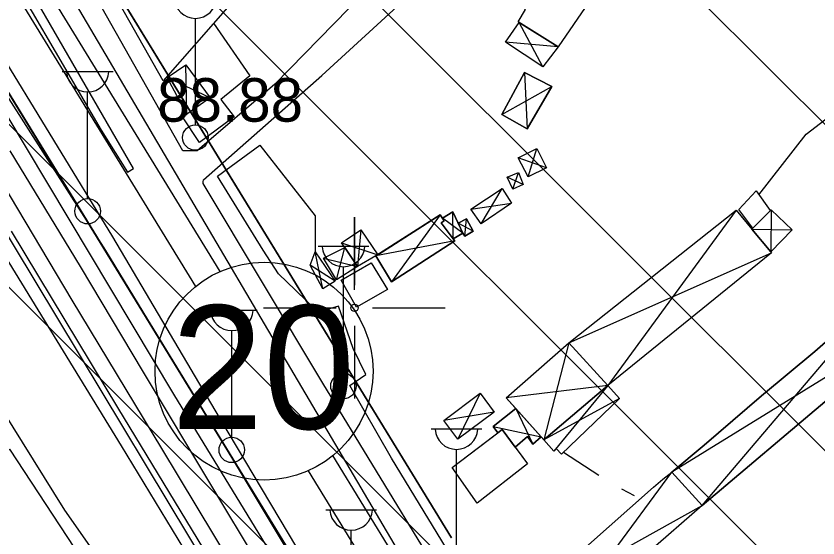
# Model space of a CAD drawing. Extents: x 417995 to 421451, y 4454518 to 4458015.
# Drawn here: x 420953.4 to 421063.8, y 4457468.3 to 4457540.2 of the extents above; entities that cross this region are included whole.
import ezdxf

# ---------------------------------------------------------------- set-up
doc = ezdxf.new("R2010")
doc.units = 0
for name, color, linetype in [('ADAKENARI', 7, 'Continuous'), ('B_Kapi', 7, 'Continuous'), ('B_Mesken', 7, 'Continuous'), ('B_Sundurma', 7, 'Continuous'), ('IPTAL', 7, 'Continuous'), ('KALDIRIM', 7, 'Continuous'), ('KD_DAIRE', 7, 'Continuous'), ('KD_YGEN', 7, 'Continuous'), ('P_Grid', 7, 'Continuous'), ('PAFTALAMA', 7, 'Continuous'), ('PL_KON_MEV_250', 7, 'Continuous'), ('PL_TİCK', 7, 'Continuous'), ('S_Cad_Sok_Lambasi', 7, 'Continuous'), ('Sinir_Duvar_tek_tarafa_ait', 7, 'Continuous'), ('Sinir_Tel_bir_taraf', 7, 'Continuous'), ('SN_TR_SIVILASMA', 7, 'Continuous'), ('TR_ORTAYOGUNKONUT', 7, 'Continuous'), ('TR_TİCK', 7, 'Continuous'), ('Y_Yol_Kotu', 7, 'Continuous'), ('Yol_Kaldirim_kenari_bordurtasi', 7, 'Continuous'), ('Yol_Kos_Yur_Parkuru', 7, 'Continuous'), ('Yol_Sose', 7, 'Continuous')]:
    doc.layers.add(name, color=color, linetype=linetype)

msp = doc.modelspace()

# ---------------------------------------------------------------- linework, layer by layer
at = {"layer": 'ADAKENARI'}
for p, q in [((421013.37, 4457468.31), (420957.65, 4457559.33)), ((420937.27, 4457554.31), (420997.21, 4457456.41))]:
    msp.add_line(p, q, dxfattribs=at)
at = {"layer": 'B_Kapi'}
msp.add_lwpolyline([(420999.83, 4457494.39), (420997.8, 4457500.24)], dxfattribs=at)
at = {"layer": 'B_Mesken'}
for points in [[(421033.85, 4457544.48), (421028.04, 4457535.96), (421022.51, 4457539.4), (421023.54, 4457541.07), (421023, 4457541.43), (421025.47, 4457544.86), (421026.12, 4457544.41), (421028.37, 4457547.9)], [(421033.85, 4457544.48), (421028.04, 4457535.96), (421022.65, 4457539.31), (421022.51, 4457539.4), (421023.54, 4457541.07), (421023, 4457541.43), (421025.47, 4457544.86), (421026.12, 4457544.41), (421028.37, 4457547.9)], [(421004.55, 4457502.52), (421000.29, 4457500.1), (420998.16, 4457503.8), (421002.31, 4457506.18)], [(421004.55, 4457502.52), (421000.29, 4457500.1), (420998.16, 4457503.8), (421002.31, 4457506.18)], [(421023.81, 4457478.51), (421016.9, 4457473.09), (421013.45, 4457478.02), (421020.31, 4457483.23)], [(421022.12, 4457480.79), (421023.81, 4457478.51), (421016.9, 4457473.09), (421013.45, 4457478.02), (421019.74, 4457482.8), (421020.31, 4457483.23)], [(420952.51, 4457480.56), (420962.42, 4457465.42), (420942.46, 4457452.9), (420932.53, 4457467.89)], [(420953.97, 4457460.11), (420943.71, 4457453.68), (420942.47, 4457452.9), (420932.53, 4457467.89), (420952.51, 4457480.56), (420962.42, 4457465.42)]]:
    msp.add_lwpolyline(points, close=True, dxfattribs=at)
at = {"layer": 'B_Sundurma'}
for p, q in [((421025.91, 4457533.18), (421022.65, 4457539.31)), ((421028.04, 4457535.96), (421020.79, 4457536.57)), ((420976.95, 4457526.69), (420976.77, 4457533.48)), ((420980.13, 4457528.92), (420974.22, 4457531.71)), ((421023.41, 4457532.39), (421023.76, 4457524.67)), ((421020.27, 4457526.61), (421027.16, 4457530.48)), ((421023.88, 4457518.02), (421025.09, 4457521.93)), ((421026.41, 4457519.3), (421022.52, 4457520.65)), ((421021.77, 4457516.33), (421022.55, 4457518.65)), ((421023.2, 4457516.98), (421021.03, 4457518)), ((421017.41, 4457511.55), (421020.31, 4457516.41)), ((421016, 4457513.6), (421021.61, 4457514.41)), ((421011.79, 4457512.81), (421005.08, 4457503.6)), ((421013.59, 4457509.52), (421013.51, 4457513.23)), ((421052.51, 4457513.45), (421034.85, 4457489.32)), ((421057.32, 4457513.5), (421057.3, 4457507.69)), ((421014.93, 4457510.28), (421012.09, 4457512.35)), ((421016.32, 4457510.56), (421014.27, 4457511.65)), ((421015.17, 4457509.89), (421015.42, 4457512.24)), ((421000.88, 4457510.75), (421000.41, 4457505.71)), ((421054.68, 4457510.84), (421060.22, 4457510.72)), ((420997.52, 4457503.87), (420998.66, 4457508.32)), ((420998.21, 4457508.96), (421003.19, 4457507.31)), ((421013.81, 4457509.24), (421002.94, 4457507.15)), ((420995.64, 4457502.61), (420994.59, 4457507.69)), ((421029.49, 4457495.16), (421057.4, 4457507.57)), ((420995.75, 4457506.84), (421000.41, 4457505.71)), ((420997.32, 4457503.68), (420993.9, 4457505.89)), ((421047.86, 4457472.77), (421073.28, 4457502.73)), ((421077.49, 4457498.27), (421043.69, 4457477.39)), ((421029.49, 4457495.16), (421026.07, 4457481.83)), ((421034.85, 4457489.32), (421020.87, 4457487.59)), ((421034.85, 4457489.32), (421027.45, 4457480.26)), ((421017.28, 4457488.24), (421014.22, 4457481.9)), ((421036.47, 4457487.51), (421026.07, 4457481.83)), ((421019.23, 4457485.64), (421012.29, 4457484.48)), ((421022.2, 4457486.12), (421024.53, 4457481.22)), ((421019.1, 4457483.67), (421025.71, 4457482.22)), ((421026.49, 4457454.03), (421043.69, 4457477.39)), ((421022.44, 4457458.68), (421047.86, 4457472.77))]:
    msp.add_line(p, q, dxfattribs=at)
for points in [[(421028.04, 4457535.96), (421025.91, 4457533.18), (421020.79, 4457536.57), (421022.65, 4457539.31)], [(421028.04, 4457535.96), (421025.91, 4457533.18), (421020.79, 4457536.57), (421022.65, 4457539.31)], [(420980.13, 4457528.92), (420976.95, 4457526.69), (420974.22, 4457531.71), (420976.77, 4457533.48)], [(420980.13, 4457528.92), (420976.95, 4457526.69), (420974.22, 4457531.71), (420976.77, 4457533.48)], [(421023.41, 4457532.39), (421020.27, 4457526.61), (421023.76, 4457524.67), (421027.16, 4457530.48)], [(421023.41, 4457532.39), (421027.16, 4457530.48), (421023.76, 4457524.67), (421020.27, 4457526.61)], [(421026.41, 4457519.3), (421023.88, 4457518.02), (421022.52, 4457520.65), (421025.09, 4457521.93)], [(421026.41, 4457519.3), (421023.88, 4457518.02), (421022.52, 4457520.65), (421025.09, 4457521.93)], [(421023.2, 4457516.98), (421021.77, 4457516.33), (421021.03, 4457518), (421022.55, 4457518.65)], [(421023.2, 4457516.98), (421021.77, 4457516.33), (421021.03, 4457518), (421022.55, 4457518.65)], [(421017.41, 4457511.55), (421016, 4457513.6), (421020.31, 4457516.41), (421021.61, 4457514.41)], [(421017.41, 4457511.55), (421016, 4457513.6), (421020.31, 4457516.41), (421021.61, 4457514.41)], [(421013.81, 4457509.24), (421011.93, 4457511.71), (421012.32, 4457511.98), (421011.79, 4457512.81), (421002.94, 4457507.15), (421005.08, 4457503.6)], [(421012.09, 4457512.35), (421012.32, 4457511.98), (421011.93, 4457511.71), (421013.59, 4457509.52), (421013.81, 4457509.24), (421005.08, 4457503.6), (421002.94, 4457507.15), (421003.19, 4457507.31), (421011.79, 4457512.81)], [(421013.59, 4457509.52), (421014.93, 4457510.28), (421013.51, 4457513.23), (421012.09, 4457512.35), (421012.32, 4457511.98), (421011.93, 4457511.71)], [(421014.27, 4457511.65), (421014.93, 4457510.28), (421013.59, 4457509.52), (421011.93, 4457511.71), (421012.32, 4457511.98), (421012.09, 4457512.35), (421013.51, 4457513.23)], [(421029.49, 4457495.16), (421052.51, 4457513.45), (421057.4, 4457507.57), (421034.85, 4457489.32)], [(421054.68, 4457510.84), (421057.3, 4457507.69), (421057.4, 4457507.57), (421034.85, 4457489.32), (421029.49, 4457495.16), (421052.51, 4457513.45)], [(421054.68, 4457510.84), (421057.32, 4457513.5), (421060.22, 4457510.72), (421057.3, 4457507.69)], [(421054.68, 4457510.84), (421057.32, 4457513.5), (421060.22, 4457510.72), (421057.3, 4457507.69)], [(421014.93, 4457510.28), (421015.17, 4457509.89), (421016.32, 4457510.56), (421015.42, 4457512.24), (421014.27, 4457511.65)], [(421014.93, 4457510.28), (421014.27, 4457511.65), (421015.42, 4457512.24), (421016.32, 4457510.56), (421015.17, 4457509.89)], [(420998.66, 4457508.32), (420998.21, 4457508.96), (421000.88, 4457510.75), (421003.19, 4457507.31), (421002.94, 4457507.15), (421000.41, 4457505.71)], [(420998.66, 4457508.32), (420998.21, 4457508.96), (421000.88, 4457510.75), (421003.19, 4457507.31), (421002.94, 4457507.15), (421000.41, 4457505.71)], [(420997.52, 4457503.87), (420995.75, 4457506.84), (420998.66, 4457508.32), (421000.41, 4457505.71)], [(420997.52, 4457503.87), (420995.75, 4457506.84), (420998.66, 4457508.32), (421000.41, 4457505.71)], [(420997.32, 4457503.68), (420995.64, 4457502.61), (420993.9, 4457505.89), (420994.59, 4457507.69)], [(420997.32, 4457503.68), (420995.64, 4457502.61), (420993.9, 4457505.89), (420994.59, 4457507.69)], [(421047.86, 4457472.77), (421065.33, 4457487.55), (421077.49, 4457498.27), (421073.28, 4457502.73), (421063.35, 4457493.97), (421056.02, 4457487.9), (421048.14, 4457481.09), (421043.69, 4457477.39)], [(421047.86, 4457472.77), (421043.69, 4457477.39), (421048.14, 4457481.09), (421056.02, 4457487.9), (421063.35, 4457493.97), (421073.28, 4457502.73), (421077.49, 4457498.27), (421065.33, 4457487.55)], [(421029.49, 4457495.16), (421034.85, 4457489.32), (421026.07, 4457481.83), (421020.87, 4457487.59)], [(421034.85, 4457489.32), (421026.07, 4457481.83), (421025.71, 4457482.22), (421022.2, 4457486.12), (421020.87, 4457487.59), (421029.49, 4457495.16)], [(421034.85, 4457489.32), (421036.47, 4457487.51), (421028.5, 4457479.86), (421027.76, 4457480.63), (421027.45, 4457480.26), (421026.07, 4457481.83)], [(421034.85, 4457489.32), (421036.47, 4457487.51), (421028.5, 4457479.86), (421027.76, 4457480.63), (421027.45, 4457480.26), (421026.07, 4457481.83)], [(421017.28, 4457488.24), (421019.23, 4457485.64), (421014.22, 4457481.9), (421012.29, 4457484.48)], [(421017.28, 4457488.24), (421019.23, 4457485.64), (421014.22, 4457481.9), (421012.29, 4457484.48)], [(421022.2, 4457486.12), (421019.1, 4457483.67), (421019.74, 4457482.8), (421020.31, 4457483.23), (421022.12, 4457480.79), (421023.8, 4457482.28), (421024.53, 4457481.22), (421025.71, 4457482.22)], [(421022.2, 4457486.12), (421025.71, 4457482.22), (421024.53, 4457481.22), (421023.8, 4457482.28), (421022.12, 4457480.79), (421020.31, 4457483.23), (421019.74, 4457482.8), (421019.1, 4457483.67)], [(421026.49, 4457454.03), (421022.44, 4457458.68), (421041.16, 4457475.29), (421042.44, 4457476.42), (421043.69, 4457477.39), (421047.86, 4457472.77), (421032.89, 4457459.74), (421029.36, 4457456.7), (421028.23, 4457455.72)], [(421026.49, 4457454.03), (421022.44, 4457458.68), (421041.16, 4457475.29), (421042.44, 4457476.42), (421043.69, 4457477.39), (421047.86, 4457472.77), (421032.89, 4457459.74), (421029.36, 4457456.7), (421028.23, 4457455.72)]]:
    msp.add_lwpolyline(points, close=True, dxfattribs=at)
at = {"layer": 'IPTAL'}
msp.add_line((420944.65, 4457570.66), (421007.83, 4457463.42), dxfattribs=at)
at = {"layer": 'KALDIRIM'}
for p, q in [((420981.52, 4457505.02), (420949.25, 4457557.73)), ((420946.72, 4457554.2), (420978.1, 4457502.93)), ((421006.55, 4457464.13), (420997.04, 4457479.67)), ((420993.63, 4457477.57), (421004.03, 4457460.59))]:
    msp.add_line(p, q, dxfattribs=at)
at = {"layer": 'KD_DAIRE'}
msp.add_circle((420987.56, 4457491.29), 15, dxfattribs=at)
at = {"layer": 'P_Grid'}
for p, q in [((421000, 4457512.5), (421000, 4457503.12)), ((420987.5, 4457500), (420996.88, 4457500)), ((421000, 4457500), (421000, 4457500)), ((421003.12, 4457500), (421012.5, 4457500)), ((421000, 4457496.88), (421000, 4457487.5))]:
    msp.add_line(p, q, dxfattribs=at)
at = {"layer": 'PAFTALAMA'}
for p, q in [((421000, 4457502.5), (421000, 4457512.5)), ((420987.5, 4457500), (420997.5, 4457500)), ((421002.5, 4457500), (421012.5, 4457500)), ((421000, 4457497.5), (421000, 4457487.5))]:
    msp.add_line(p, q, dxfattribs=at)
msp.add_circle((421000, 4457500), 0.5, dxfattribs=at)
at = {"layer": 'PL_KON_MEV_250'}
msp.add_lwpolyline([(420997.21, 4457456.41), (420937.27, 4457554.31), (420930.36, 4457556.02), (420831.74, 4457497.35)], dxfattribs=at)
at = {"layer": 'PL_TİCK'}
msp.add_lwpolyline([(421291.85, 4457438.69), (421239.28, 4457452.18), (421112.53, 4457520.12), (421027.18, 4457622.45), (420958.91, 4457566.76), (420957.65, 4457559.33), (421013.37, 4457468.31)], dxfattribs=at)
at = {"layer": 'S_Cad_Sok_Lambasi'}
for p, q in [((420978.1, 4457525.19), (420978.1, 4457539.86)), ((420959.78, 4457532.55), (420966.78, 4457532.55)), ((420963.28, 4457515.05), (420963.28, 4457529.72)), ((420994.98, 4457508.48), (421001.98, 4457508.48)), ((420998.48, 4457490.98), (420998.48, 4457505.66)), ((420979.61, 4457499.69), (420986.61, 4457499.69)), ((420983.11, 4457482.18), (420983.11, 4457496.86)), ((421010.53, 4457483.33), (421017.53, 4457483.33)), ((421014.03, 4457465.83), (421014.03, 4457480.51)), ((420996.05, 4457472.2), (421003.05, 4457472.2)), ((420999.55, 4457454.7), (420999.55, 4457469.38))]:
    msp.add_line(p, q, dxfattribs=at)
for centre in [(420978.1, 4457523.44), (420963.28, 4457513.3), (420998.48, 4457489.23), (420983.11, 4457480.43)]:
    msp.add_circle(centre, 1.75, dxfattribs=at)
for centre in [(420978.1, 4457542.79), (420963.28, 4457532.65), (420998.48, 4457508.59), (420983.11, 4457499.79), (421014.03, 4457483.44), (420999.55, 4457472.31)]:
    msp.add_arc(centre, 2.93, 183.298, 356.9072, dxfattribs=at)
at = {"layer": 'Sinir_Duvar_tek_tarafa_ait'}
for points in [[(421054.83, 4457510.99), (421052.9, 4457513.53), (421055.28, 4457516.13), (421057.2, 4457513.39)], [(421033.63, 4457476.91), (421028.74, 4457480.09)], [(421038.53, 4457474.09), (421036.77, 4457475.02)]]:
    msp.add_lwpolyline(points, dxfattribs=at)
at = {"layer": 'Sinir_Tel_bir_taraf'}
for points in [[(421005.15, 4457567.2), (420973.67, 4457531.28), (420954.52, 4457565.13)], [(420980.61, 4457539.2), (420985.58, 4457531.95), (420981.6, 4457528.68), (420983.42, 4457526.29), (420978.65, 4457522.75), (420976.31, 4457526.28), (420976.95, 4457526.69)], [(421055.66, 4457515.58), (421062.15, 4457523.93), (421080.16, 4457537.77), (421085.2, 4457531.5), (421086.53, 4457530.5), (421088.46, 4457528.8), (421091.92, 4457523.77), (421093.34, 4457522.55), (421099.68, 4457517.48)], [(420997.8, 4457500.24), (420995.02, 4457499.41), (420991.87, 4457502.41), (420989.52, 4457504.69), (420987.44, 4457507.96), (420981.13, 4457518.13), (420986.97, 4457522.41), (420994.6, 4457512.69), (420994.59, 4457507.69)], [(421015.22, 4457462.65), (421005.07, 4457479.31), (420999.35, 4457489.31), (421001.54, 4457490.84), (420999.83, 4457494.39)]]:
    msp.add_lwpolyline(points, dxfattribs=at)
at = {"layer": 'SN_TR_SIVILASMA'}
for p, q in [((421289.01, 4457166.26), (420673.16, 4457782.1)), ((421289.24, 4457188.48), (420695.85, 4457781.86)), ((421289.7, 4457232.91), (420741.23, 4457781.38)), ((421289.93, 4457255.13), (420763.92, 4457781.14)), ((421290.4, 4457299.57), (420809.31, 4457780.66))]:
    msp.add_line(p, q, dxfattribs=at)
at = {"layer": 'TR_ORTAYOGUNKONUT'}
msp.add_lwpolyline([(420997.21, 4457456.41), (420937.27, 4457554.31), (420930.36, 4457556.02), (420831.74, 4457497.35)], dxfattribs=at)
at = {"layer": 'TR_TİCK'}
msp.add_lwpolyline([(420958.91, 4457566.76), (420957.65, 4457559.33), (421013.37, 4457468.31)], dxfattribs=at)
at = {"layer": 'Yol_Kaldirim_kenari_bordurtasi'}
for points in [[(420943.08, 4457540.45), (420944.47, 4457539.78), (420945.71, 4457538.96), (420946.62, 4457538.19), (420947.37, 4457537.23), (420949.1, 4457533.96), (420965.73, 4457507.89), (420983.86, 4457478.11), (421001.55, 4457448.59), (421006.13, 4457440.02), (421015.06, 4457427.54), (421020.89, 4457420.43), (421027.71, 4457413.34), (421038.06, 4457403.27), (421049.08, 4457394.12), (421061.93, 4457385.32)], [(421071.86, 4457361.9), (421057.88, 4457369.04), (421050.41, 4457373.64), (421045.59, 4457376.78), (421041.65, 4457379.72), (421039.71, 4457381.49), (421034.1, 4457388.02), (421026.97, 4457396.78), (421017.53, 4457408.8), (421008.97, 4457419.63), (421002.04, 4457429.08), (420992.38, 4457443.35), (420986.41, 4457453.22), (420953.09, 4457508.67), (420936.47, 4457536.24), (420935.94, 4457537.01), (420935.46, 4457537.41), (420932.62, 4457539.36), (420932.34, 4457539.67), (420932.26, 4457539.84), (420932.29, 4457540.04), (420932.4, 4457540.22)]]:
    msp.add_lwpolyline(points, dxfattribs=at)
at = {"layer": 'Yol_Kos_Yur_Parkuru'}
for points in [[(420952, 4457526.73), (420975.08, 4457488.12), (420989.85, 4457463.9), (421008.15, 4457434.73), (421019.05, 4457420.14), (421030.37, 4457408.17), (421043.49, 4457396.97), (421062.66, 4457383.15), (421075.61, 4457375.17), (421086.83, 4457369.74)], [(421098.93, 4457362.31), (421091.12, 4457365.72), (421081.67, 4457370.1), (421073.09, 4457374.49), (421063.63, 4457380.09), (421054.47, 4457386.17), (421042.52, 4457395.03), (421034.08, 4457402.21), (421027.06, 4457408.61), (421022.05, 4457413.76), (421016.66, 4457419.7), (421013.41, 4457423.91), (421006.94, 4457432.8), (421003.55, 4457437.62), (420996.35, 4457448.82), (420986.63, 4457464.97), (420980.38, 4457475.46), (420970.95, 4457491.12), (420962.31, 4457505.69), (420952.63, 4457521.63)], [(420951.48, 4457517.26), (420961.12, 4457501.06), (420973.45, 4457480.65), (420985.45, 4457460.64), (420996.15, 4457443.01), (421001.88, 4457434.3), (421010.21, 4457422.59), (421015.39, 4457416.21), (421021.4, 4457409.57), (421027.93, 4457403.25), (421036.12, 4457395.89), (421042.95, 4457390.35), (421049.38, 4457385.61), (421055.81, 4457381.12), (421065.49, 4457375.05), (421075.36, 4457369.47), (421086.6, 4457364.12), (421094.94, 4457360.4), (421103.12, 4457356.84), (421113.2, 4457353.2), (421132.81, 4457346.22), (421152.79, 4457339.17)], [(421089.87, 4457360.45), (421078.24, 4457365.83), (421068.79, 4457370.74), (421059.32, 4457376.6), (421044.71, 4457386.69), (421037.18, 4457392.37), (421027.67, 4457401.09), (421019.25, 4457409.31), (421013.97, 4457415.17), (421006.44, 4457424.42), (420996.95, 4457438.05), (420990.05, 4457449.02), (420979.27, 4457466.76), (420967.43, 4457486.27), (420952.82, 4457510.57)]]:
    msp.add_lwpolyline(points, dxfattribs=at)
at = {"layer": 'Yol_Sose'}
for points in [[(421013.48, 4457555.87), (420989.05, 4457530.78), (420978.35, 4457521.61), (420976.37, 4457521.62), (420964.09, 4457543.43), (420951.88, 4457565.49), (420951.51, 4457566.46), (420951.42, 4457567.25), (420951.47, 4457567.74), (420951.77, 4457568.28), (420952.11, 4457568.74), (420985.6, 4457599.58), (421007.83, 4457612.18), (421036.93, 4457635.94), (421050.03, 4457624.75), (421076.19, 4457603.08)], [(420968.75, 4457518.7), (420969.59, 4457519.18), (420948.4, 4457555.87), (420947.92, 4457556.5), (420947.7, 4457556.69), (420947.55, 4457556.74), (420947.28, 4457556.79), (420947.01, 4457556.81), (420946.77, 4457556.73), (420946.66, 4457556.66), (420946.6, 4457556.39), (420946.61, 4457556.09), (420952.46, 4457546.19)], [(421070.86, 4457400.36), (421063.28, 4457405.76), (421058.63, 4457409.33), (421046.47, 4457419.13), (421035.44, 4457429.88), (421030.31, 4457435.77), (421027.31, 4457439.35), (421020.35, 4457450.05), (421010.43, 4457465.38), (420995.66, 4457489.61), (420979.19, 4457517.14), (420979.16, 4457517.37), (420979.23, 4457517.61), (420995.51, 4457532.01), (421018.88, 4457553.49)], [(420952.46, 4457546.19), (420965.15, 4457524.45), (420968.75, 4457518.7)], [(420928.28, 4457540.3), (420928.28, 4457540.11), (420928.31, 4457539.98), (420928.39, 4457539.78), (420929.19, 4457539.19), (420931.29, 4457538.43), (420932.74, 4457537.38), (420935.64, 4457533.98), (420947.54, 4457514.18), (420967.9, 4457480.99), (420985.81, 4457451.43), (420995.78, 4457435.19), (421009.79, 4457415.92), (421020.5, 4457402.58), (421030.94, 4457389.59), (421037.94, 4457381.35), (421041.2, 4457378.21), (421043.32, 4457376.72), (421053.15, 4457370.16), (421070.75, 4457360.81)], [(421062.77, 4457387.52), (421047.8, 4457398.27), (421036.9, 4457407.5), (421030.68, 4457413.35), (421024.83, 4457419.25), (421020.99, 4457423.53), (421015.74, 4457430.42), (421006.77, 4457443.17), (420999.08, 4457455.21), (420982.6, 4457482.88), (420966.74, 4457509.78), (420950.47, 4457536.41), (420948.3, 4457539.67), (420947.51, 4457540.52)], [(420937.26, 4457507.98), (420942.77, 4457499.37), (420951.45, 4457486.01), (420960.1, 4457472.16), (420967.4, 4457461.74), (420978.26, 4457444.48), (420987.1, 4457430.29), (420993.69, 4457419.16)]]:
    msp.add_lwpolyline(points, dxfattribs=at)

# ---------------------------------------------------------------- texts
at = {"layer": 'KD_YGEN'}
msp.add_text('20', height=17, dxfattribs=at).set_placement((420974.79, 4457483.33))
at = {"layer": 'Y_Yol_Kotu'}
msp.add_text('88.88', height=6, dxfattribs=at).set_placement((420972.84, 4457525.63))

doc.saveas('drawing.dxf')
